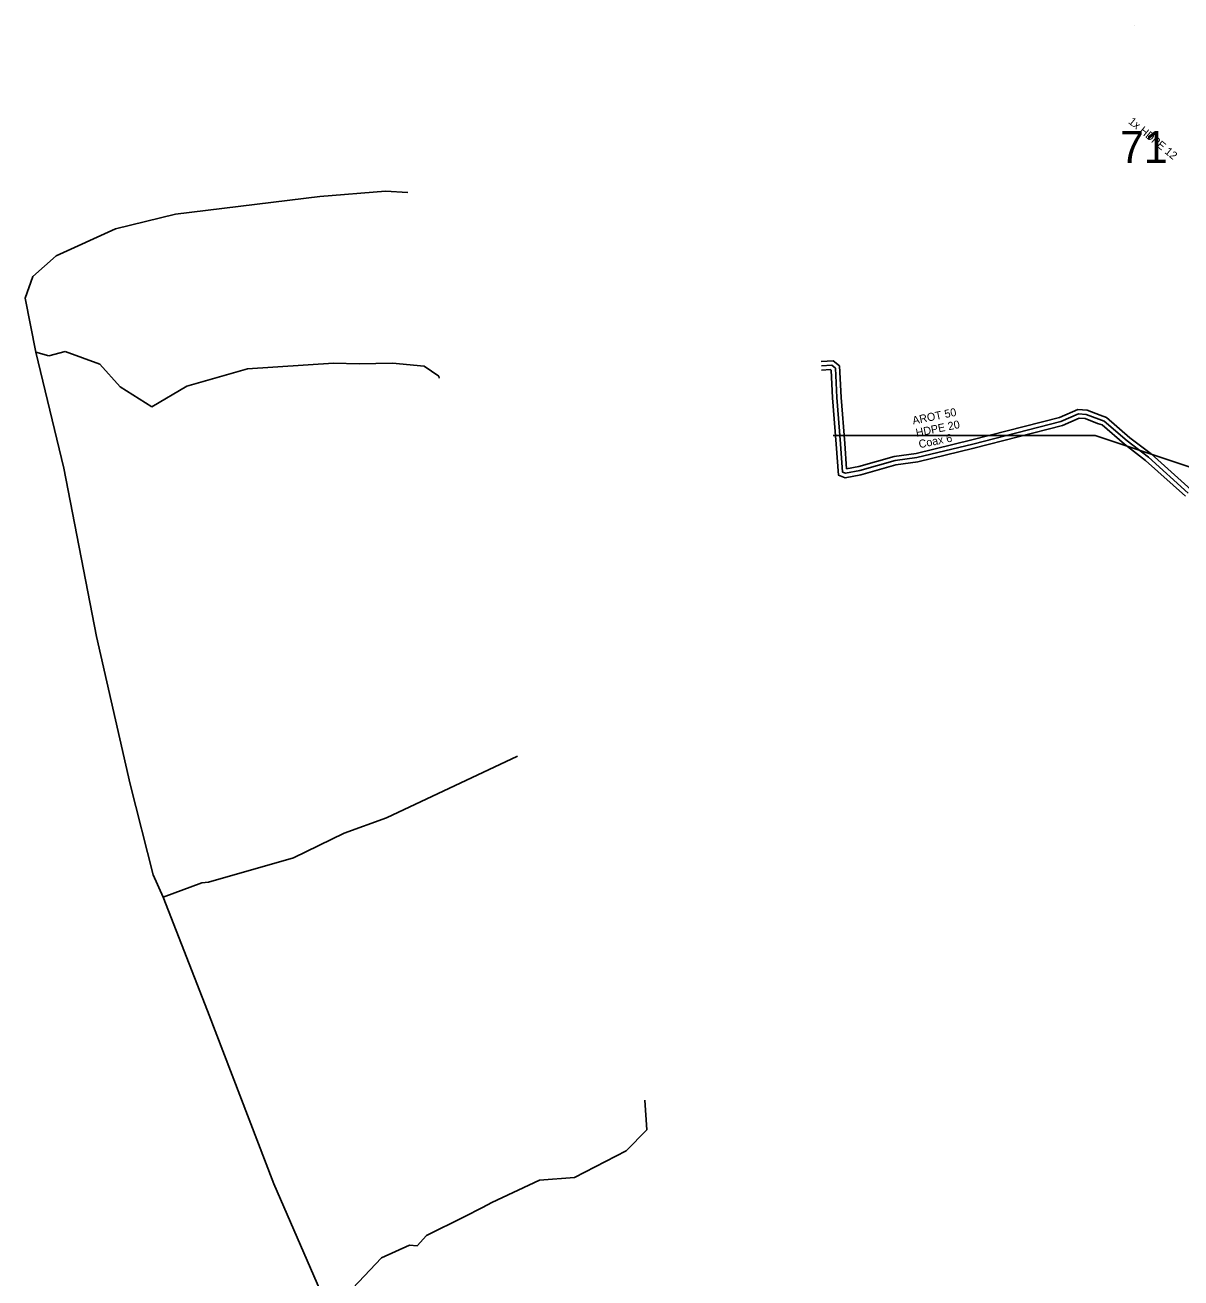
# Model space of a CAD drawing. Extents: x -651943 to -618711, y -1138561 to -1100552.
# Drawn here: x -642719.7 to -642611.4, y -1114638.6 to -1114521.2 of the extents above; entities that cross this region are included whole.
import ezdxf

# ---------------------------------------------------------------- set-up
doc = ezdxf.new("R2010")
doc.units = 0
for name, color, linetype in [('KT trasa', 7, 'Continuous'), ('KT zařízení', 7, 'Continuous'), ('SATT bloky', 7, 'Continuous'), ('SATT stanice', 7, 'Continuous')]:
    doc.layers.add(name, color=color, linetype=linetype)

# ---------------------------------------------------------------- blocks, each defined once
blk = doc.blocks.new('POINT_DISPLAY')
blk.add_line((0, 0), (0, 0))

msp = doc.modelspace()

# ---------------------------------------------------------------- linework, layer by layer
at = {"layer": 'KT trasa'}
for p, q in [((-642692.05, -1114537.24), (-642705.58, -1114538.92)), ((-642685.91, -1114536.76), (-642692.05, -1114537.24)), ((-642683.82, -1114536.87), (-642685.91, -1114536.76)), ((-642705.58, -1114538.92), (-642711.21, -1114540.29)), ((-642711.21, -1114540.29), (-642716.75, -1114542.81)), ((-642718.94, -1114544.76), (-642716.75, -1114542.81)), ((-642718.94, -1114544.76), (-642719.67, -1114546.79)), ((-642719.67, -1114546.79), (-642718.66, -1114551.83)), ((-642717.44, -1114552.18), (-642718.66, -1114551.83)), ((-642718.66, -1114551.83), (-642716.03, -1114562.71)), ((-642717.44, -1114552.18), (-642715.91, -1114551.79)), ((-642715.91, -1114551.79), (-642712.67, -1114552.97)), ((-642710.78, -1114555.1), (-642712.67, -1114552.97)), ((-642698.83, -1114553.41), (-642704.51, -1114555.02)), ((-642690.77, -1114552.88), (-642698.83, -1114553.41)), ((-642688.37, -1114552.93), (-642690.77, -1114552.88)), ((-642685.25, -1114552.88), (-642688.37, -1114552.93)), ((-642682.28, -1114553.15), (-642685.25, -1114552.88)), ((-642682.28, -1114553.15), (-642680.9, -1114554.1)), ((-642645.08, -1114553.11), (-642644.11, -1114553.05)), ((-642643.76, -1114553.33), (-642644.11, -1114553.05)), ((-642643.64, -1114556.09), (-642643.76, -1114553.33)), ((-642707.81, -1114556.95), (-642710.78, -1114555.1)), ((-642704.51, -1114555.02), (-642707.81, -1114556.95)), ((-642680.89, -1114554.27), (-642680.9, -1114554.1)), ((-642643.3, -1114560.43), (-642643.64, -1114556.09)), ((-642622.64, -1114558.34), (-642630.89, -1114560.45)), ((-642620.99, -1114557.61), (-642622.64, -1114558.34)), ((-642620.29, -1114557.67), (-642620.99, -1114557.61)), ((-642619.1, -1114558.13), (-642620.29, -1114557.67)), ((-642618.58, -1114558.3), (-642619.1, -1114558.13)), ((-642616.43, -1114560.16), (-642618.58, -1114558.3)), ((-642643.1, -1114563.08), (-642643.3, -1114560.43)), ((-642630.89, -1114560.45), (-642636.13, -1114561.71)), ((-642614.45, -1114561.68), (-642616.43, -1114560.16)), ((-642638.18, -1114562), (-642641.49, -1114562.93)), ((-642636.13, -1114561.71), (-642638.18, -1114562)), ((-642610.72, -1114565.04), (-642614.45, -1114561.68)), ((-642716.03, -1114562.71), (-642712.99, -1114578.49)), ((-642642.82, -1114563.19), (-642643.1, -1114563.08)), ((-642641.49, -1114562.93), (-642642.82, -1114563.19)), ((-642712.99, -1114578.49), (-642709.82, -1114592.33)), ((-642685.81, -1114595.48), (-642673.54, -1114589.7)), ((-642709.82, -1114592.33), (-642707.67, -1114600.82)), ((-642689.77, -1114596.92), (-642685.81, -1114595.48)), ((-642694.52, -1114599.22), (-642689.77, -1114596.92)), ((-642702.48, -1114601.5), (-642694.52, -1114599.22)), ((-642707.67, -1114600.82), (-642706.74, -1114602.91)), ((-642706.74, -1114602.91), (-642703.12, -1114601.57)), ((-642703.12, -1114601.57), (-642702.48, -1114601.5)), ((-642706.74, -1114602.91), (-642702.6, -1114613.57)), ((-642702.6, -1114613.57), (-642696.36, -1114629.77)), ((-642661.44, -1114624.73), (-642661.62, -1114621.93)), ((-642663.36, -1114626.69), (-642661.44, -1114624.73)), ((-642668.2, -1114629.18), (-642663.36, -1114626.69)), ((-642696.36, -1114629.77), (-642691.14, -1114641.83)), ((-642675.95, -1114631.52), (-642671.49, -1114629.43)), ((-642671.49, -1114629.43), (-642668.2, -1114629.18)), ((-642678.55, -1114632.87), (-642676.81, -1114631.98)), ((-642676.81, -1114631.98), (-642675.95, -1114631.52)), ((-642682.06, -1114634.63), (-642678.55, -1114632.87)), ((-642682.93, -1114635.57), (-642682.06, -1114634.63)), ((-642686.29, -1114636.72), (-642683.67, -1114635.51)), ((-642683.67, -1114635.51), (-642682.93, -1114635.57)), ((-642691.14, -1114641.83), (-642686.29, -1114636.72))]:
    msp.add_line(p, q, dxfattribs=at)
msp.add_lwpolyline([(-642609.89, -1114562.84), (-642619.45, -1114559.65), (-642643.97, -1114559.65)], dxfattribs=at)
at = {"layer": 'KT zařízení'}
for points in [[(-642610.45, -1114564.74), (-642614.19, -1114561.37), (-642616.18, -1114559.85), (-642618.38, -1114557.95), (-642618.97, -1114557.75), (-642620.2, -1114557.28), (-642621.06, -1114557.2), (-642622.77, -1114557.96), (-642630.99, -1114560.06), (-642636.21, -1114561.32), (-642638.26, -1114561.61), (-642641.58, -1114562.54), (-642642.72, -1114562.76), (-642642.9, -1114560.4), (-642643.24, -1114556.07), (-642643.37, -1114553.13), (-642643.98, -1114552.64), (-642645.11, -1114552.72)], [(-642610.99, -1114565.33), (-642614.71, -1114561.99), (-642616.68, -1114560.47), (-642618.78, -1114558.66), (-642619.23, -1114558.51), (-642620.38, -1114558.06), (-642620.92, -1114558.02), (-642622.51, -1114558.72), (-642630.79, -1114560.84), (-642636.06, -1114562.1), (-642638.1, -1114562.39), (-642641.4, -1114563.32), (-642642.86, -1114563.6), (-642643.48, -1114563.36), (-642643.7, -1114560.46), (-642644.04, -1114556.11), (-642644.15, -1114553.53), (-642644.24, -1114553.46), (-642645.06, -1114553.51)]]:
    msp.add_lwpolyline(points, dxfattribs=at)

# ---------------------------------------------------------------- block references
at = {"layer": 'SATT stanice'}
msp.add_blockref('POINT_DISPLAY', (-642615.78, -1114521.18), dxfattribs=at)

# ---------------------------------------------------------------- texts
at = {"layer": 'KT zařízení'}
for s, rotation, p in [('1x HDPE 12', 320.3724, (-642616.38, -1114530.33)), ('AROT 50', 11.4622, (-642636.48, -1114558.62)), ('HDPE 20', 11.4622, (-642636.16, -1114559.77)), ('Coax 6', 11.4622, (-642635.89, -1114560.84))]:
    msp.add_text(s, height=0.75, rotation=rotation, dxfattribs=at).set_placement(p)
at = {"layer": 'SATT bloky'}
msp.add_text('71', height=3, dxfattribs=at).set_placement((-642617.11, -1114534.11))

doc.saveas('drawing.dxf')
